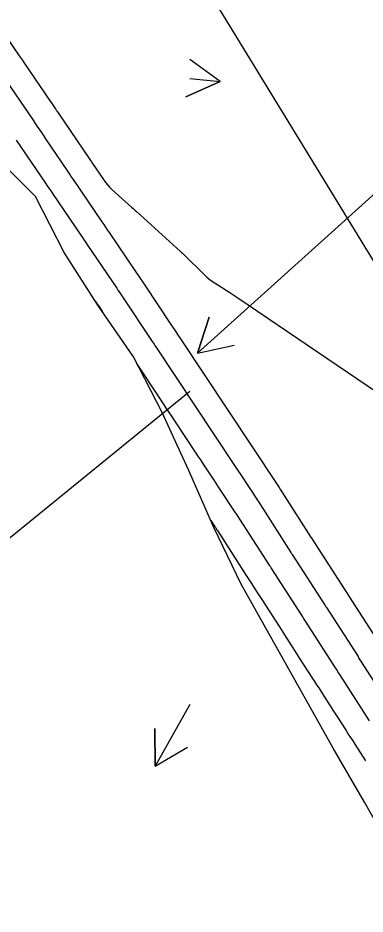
# Model space of a CAD drawing. Extents: x 954385 to 988206, y 1868364 to 1924553.
# Drawn here: x 956579.6 to 956635.1, y 1921635.4 to 1921778.6 of the extents above; entities that cross this region are included whole.
import ezdxf

# ---------------------------------------------------------------- set-up
doc = ezdxf.new("R2010")
doc.units = 0
for name, color, linetype in [('Default', 7, 'Continuous'), ('Ex_Major Contours', 7, 'Continuous'), ('Ex_Minor Contours', 7, 'Continuous'), ('Perimeter', 7, 'Continuous'), ('Slopes', 7, 'Continuous')]:
    doc.layers.add(name, color=color, linetype=linetype)

msp = doc.modelspace()

# ---------------------------------------------------------------- linework, layer by layer
at = {"layer": 'Default'}
msp.add_line((957221.14, 1920784.24), (956045.8, 1922705.18), dxfattribs=at)
at = {"layer": 'Ex_Major Contours'}
for points in [[(956591.99, 1921733.37), (956592.35, 1921732.84), (956592.41, 1921732.76), (956592.42, 1921732.73), (956592.44, 1921732.71), (956593.14, 1921731.66)], [(956635.86, 1921666.3), (956631.1, 1921673.7), (956630.95, 1921673.93), (956630.81, 1921674.15), (956630.66, 1921674.38), (956630.52, 1921674.6), (956625.6, 1921682.23), (956625.5, 1921682.39), (956625.39, 1921682.56), (956625.28, 1921682.73), (956625.17, 1921682.9), (956620.12, 1921690.75), (956620.05, 1921690.86), (956619.98, 1921690.97), (956619.91, 1921691.09), (956619.84, 1921691.2), (956614.63, 1921699.28), (956614.6, 1921699.33), (956614.56, 1921699.39), (956614.53, 1921699.44), (956614.49, 1921699.49), (956611.77, 1921703.6), (956611.5, 1921704.01), (956611.22, 1921704.43), (956610.95, 1921704.84), (956610.68, 1921705.25), (956609.21, 1921707.46), (956609.04, 1921707.73), (956608.86, 1921707.99), (956608.41, 1921708.66), (956608.24, 1921708.93), (956608.15, 1921709.07), (956604.71, 1921714.25), (956604.11, 1921715.16), (956603.51, 1921716.07), (956602.9, 1921716.97), (956602.3, 1921717.88), (956598.65, 1921723.39)]]:
    msp.add_lwpolyline(points, dxfattribs=at)
at = {"layer": 'Ex_Minor Contours'}
for points in [[(956574.9, 1921779.67), (956579.83, 1921772.56), (956579.99, 1921772.34), (956580.14, 1921772.11), (956580.3, 1921771.89), (956580.45, 1921771.66), (956584.9, 1921765.13), (956585.08, 1921764.87), (956585.26, 1921764.62), (956585.61, 1921764.1), (956585.7, 1921763.97), (956585.79, 1921763.84), (956585.87, 1921763.71), (956585.96, 1921763.58), (956591.13, 1921755.96), (956591.24, 1921755.8), (956591.38, 1921755.6), (956591.44, 1921755.52), (956591.46, 1921755.48), (956593.4, 1921752.62), (956593.68, 1921752.24), (956593.99, 1921751.87), (956594.31, 1921751.52), (956594.65, 1921751.19), (956597.86, 1921748.32), (956598.04, 1921748.16), (956598.22, 1921748), (956598.4, 1921747.84), (956598.57, 1921747.68), (956605.64, 1921741.3), (956605.8, 1921741.15), (956605.95, 1921741.01), (956606.11, 1921740.86), (956606.26, 1921740.71), (956609.39, 1921737.6), (956609.77, 1921737.25), (956610.17, 1921736.91), (956610.58, 1921736.6), (956611.01, 1921736.31), (956613.51, 1921734.72), (956613.83, 1921734.51), (956614.16, 1921734.3), (956614.48, 1921734.09), (956614.8, 1921733.87), (956640.26, 1921716.65)], [(956577.78, 1921768.49), (956582.04, 1921762.24), (956582.21, 1921762), (956582.37, 1921761.75), (956582.54, 1921761.51), (956582.71, 1921761.26), (956583.38, 1921760.28), (956583.54, 1921760.03), (956583.71, 1921759.79), (956583.88, 1921759.54), (956584.04, 1921759.3), (956587.54, 1921754.14), (956587.77, 1921753.8), (956588, 1921753.47), (956588.22, 1921753.13), (956588.45, 1921752.8), (956593.05, 1921746.04), (956593.34, 1921745.61), (956593.63, 1921745.19), (956593.91, 1921744.77), (956594.2, 1921744.34), (956598.56, 1921737.92), (956598.9, 1921737.41), (956599.24, 1921736.9), (956599.58, 1921736.4), (956599.92, 1921735.89), (956604.09, 1921729.65), (956604.44, 1921729.11), (956604.8, 1921728.58), (956605.15, 1921728.05), (956605.51, 1921727.51), (956620.95, 1921704.22), (956621.17, 1921703.89), (956621.39, 1921703.56), (956621.6, 1921703.23), (956621.82, 1921702.9), (956626.44, 1921695.72), (956626.62, 1921695.43), (956626.8, 1921695.15), (956626.98, 1921694.87), (956627.17, 1921694.58), (956631.9, 1921687.22), (956632.06, 1921686.98), (956632.21, 1921686.74), (956632.37, 1921686.5), (956632.52, 1921686.25), (956637.37, 1921678.73)], [(956579.37, 1921759.06), (956584.02, 1921752.21), (956584.3, 1921751.79), (956584.58, 1921751.38), (956584.87, 1921750.97), (956585.15, 1921750.56), (956589.67, 1921743.91), (956589.94, 1921743.5), (956590.21, 1921743.1), (956590.49, 1921742.7), (956590.76, 1921742.3), (956595.43, 1921735.41), (956595.63, 1921735.12), (956595.83, 1921734.82), (956596.03, 1921734.52), (956596.23, 1921734.22), (956601.11, 1921726.91), (956601.25, 1921726.7), (956601.39, 1921726.49), (956601.53, 1921726.28), (956601.66, 1921726.08), (956614.13, 1921707.27), (956614.89, 1921706.14), (956615.14, 1921705.76), (956617.92, 1921701.55), (956617.95, 1921701.51), (956617.98, 1921701.47), (956618, 1921701.43), (956618.03, 1921701.39), (956623.29, 1921693.22), (956623.34, 1921693.14), (956623.39, 1921693.06), (956623.44, 1921692.98), (956623.5, 1921692.9), (956628.64, 1921684.89), (956628.72, 1921684.77), (956628.8, 1921684.65), (956628.88, 1921684.53), (956628.96, 1921684.4), (956634.01, 1921676.57), (956634.11, 1921676.4), (956634.22, 1921676.24), (956634.32, 1921676.08), (956634.43, 1921675.91), (956639.36, 1921668.24)], [(956610.48, 1921698.32), (956611.08, 1921697.41), (956611.12, 1921697.36), (956611.15, 1921697.3), (956611.19, 1921697.24), (956611.23, 1921697.18), (956611.45, 1921696.83), (956611.53, 1921696.72), (956616.15, 1921689.53), (956616.36, 1921689.21), (956616.57, 1921688.89), (956616.77, 1921688.57), (956616.98, 1921688.25), (956617.8, 1921686.96), (956618.01, 1921686.64), (956618.22, 1921686.32), (956618.42, 1921686), (956618.63, 1921685.68), (956621.44, 1921681.31), (956621.71, 1921680.89), (956621.98, 1921680.47), (956622.25, 1921680.06), (956622.52, 1921679.64), (956623.6, 1921677.96), (956623.87, 1921677.54), (956624.14, 1921677.12), (956624.41, 1921676.7), (956624.68, 1921676.28), (956626.75, 1921673.07), (956627.07, 1921672.57), (956627.39, 1921672.06), (956627.72, 1921671.56), (956628.04, 1921671.06), (956629.33, 1921669.05), (956629.66, 1921668.55), (956629.98, 1921668.04), (956630.3, 1921667.54), (956630.62, 1921667.04), (956632.1, 1921664.75), (956632.45, 1921664.2), (956632.81, 1921663.65), (956633.16, 1921663.1), (956633.52, 1921662.56), (956635.22, 1921659.94)]]:
    msp.add_lwpolyline(points, dxfattribs=at)
at = {"layer": 'Perimeter'}
msp.add_lwpolyline([(956649.77, 1921627.14), (956644.89, 1921635.87), (956639.98, 1921644.6), (956635.04, 1921653.3), (956630.05, 1921661.97), (956625.15, 1921670.69), (956620.23, 1921679.4), (956615.32, 1921688.12), (956610.98, 1921697.19), (956606.9, 1921706.42), (956602.68, 1921715.56), (956598.09, 1921724.48), (956592.41, 1921732.72), (956587.01, 1921741.14), (956582.43, 1921750.06), (956575.16, 1921757.34)], dxfattribs=at)
at = {"layer": 'Slopes'}
for points in [[(956607.13, 1921768.93), (956611.97, 1921768.42), (956606.49, 1921765.98), (956611.97, 1921768.42), (956607.12, 1921771.95)], [(956657.13, 1921768.93), (956608.36, 1921725.07), (956610.22, 1921730.78), (956608.36, 1921725.07), (956614.23, 1921726.32)], [(956607.13, 1921718.93), (956558.86, 1921679.73), (956561, 1921685.34), (956558.86, 1921679.73), (956564.79, 1921680.68)], [(956607.13, 1921668.93), (956601.58, 1921659.07), (956601.52, 1921665.07), (956601.58, 1921659.07), (956606.74, 1921662.13)]]:
    msp.add_lwpolyline(points, dxfattribs=at)

doc.saveas('drawing.dxf')
